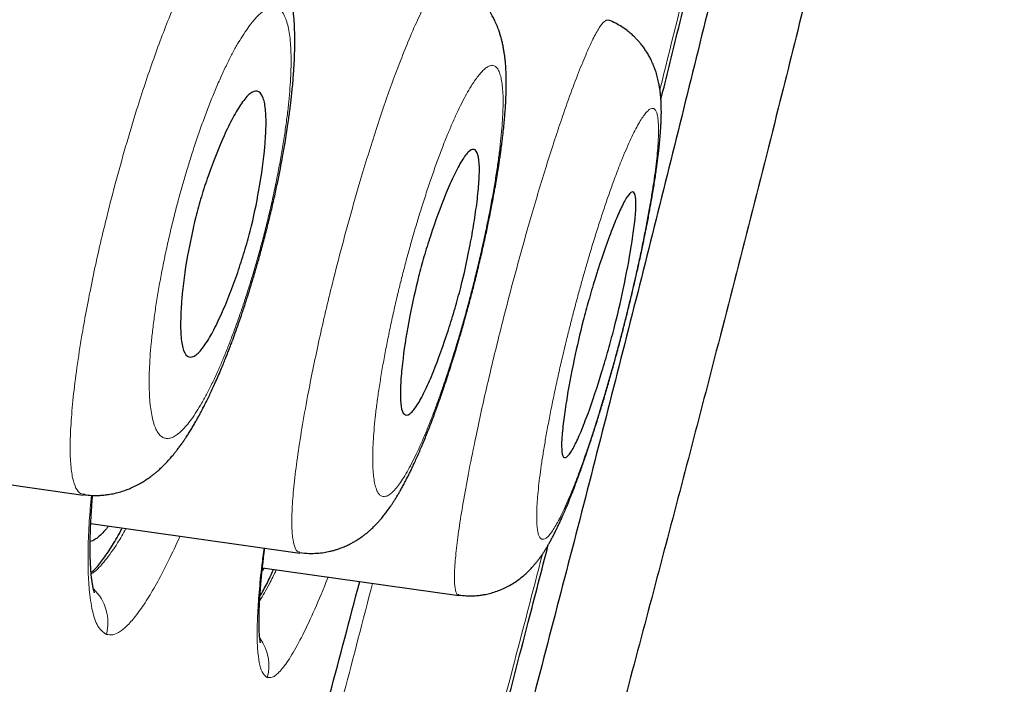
# Model space of a CAD drawing. Header units: millimetres. Extents: x 8 to 428, y 12 to 633.
# Tile 640 of 656: x 409.68 to 416.14, y 563.76 to 568.12. Entities that reach past the tile are written whole.
import ezdxf

# ---------------------------------------------------------------- set-up
doc = ezdxf.new("R2010")
doc.units = ezdxf.units.MM

msp = doc.modelspace()

# ---------------------------------------------------------------- linework, layer by layer
at = {"color": 7, "linetype": 'Continuous', "lineweight": 30}
for p, q in [((408.6352, 565.2049), (410.0992, 564.9991)), ((410.1485, 564.8114), (411.5209, 564.6185)), ((411.2751, 564.5204), (412.564, 564.3392))]:
    msp.add_line(p, q, dxfattribs=at)
at = {"color": 8, "linetype": 'Continuous', "lineweight": 0}
for centre, radius, start, end in [((409.9618, 564.1634), 0.2995, 344.78768, 46.5231), ((411.0173, 563.8793), 0.3003, 344.90759, 36.27393)]:
    msp.add_arc(centre, radius, start, end, dxfattribs=at)
at = {"color": 7, "linetype": 'Continuous', "lineweight": 30}
for points, knots in [([(420.0143, 629.605), (420.0135, 629.6026), (420.0118, 629.5977), (419.9709, 629.469), (419.8775, 629.1474), (419.7217, 628.5799), (419.4964, 627.7522), (419.1985, 626.6706), (418.8245, 625.2999), (418.4108, 623.7794), (417.9767, 622.177), (417.5463, 620.5796), (417.0505, 618.7242), (416.485, 616.5797), (415.861, 614.1638), (415.1535, 611.4), (414.3718, 608.3235), (413.5264, 604.979), (412.6735, 601.595), (411.8176, 598.1974), (410.6798, 593.6743), (409.2516, 588.0183), (407.5364, 581.2404), (405.8196, 574.4916), (404.1039, 567.7616), (402.4119, 561.181), (400.7487, 554.7281), (399.1155, 548.4035), (397.707, 542.9442), (396.5243, 538.3599), (395.5675, 534.6468), (394.6152, 530.9454), (394.0005, 528.5446), (393.6916, 527.3385)], [0, 0, 0, 0, 0.030104, 0.061035, 0.09217, 0.123409, 0.154679, 0.185995, 0.217455, 0.249147, 0.270468, 0.291994, 0.313775, 0.335843, 0.357877, 0.379688, 0.405541, 0.431088, 0.456365, 0.481427, 0.506312, 0.555772, 0.604988, 0.653967, 0.702726, 0.751547, 0.797345, 0.843352, 0.889543, 0.91688, 0.944369, 0.972053, 1, 1, 1, 1]), ([(421.3749, 627.6784), (421.3742, 627.6754), (421.3726, 627.6691), (421.3344, 627.5379), (421.2451, 627.214), (421.1055, 626.6851), (420.9237, 625.9951), (420.7116, 625.1986), (420.4537, 624.2312), (420.147, 623.0747), (419.8031, 621.7801), (419.4259, 620.3572), (419.0212, 618.8254), (418.5979, 617.2161), (418.1697, 615.5695), (417.7521, 613.9425), (417.3069, 612.1961), (416.7872, 610.152), (416.1906, 607.8004), (415.5185, 605.149), (414.8321, 602.4406), (414.1356, 599.6965), (413.4321, 596.9301), (412.4894, 593.2246), (411.2999, 588.5722), (409.865, 582.9758), (408.4243, 577.3788), (406.9794, 571.7865), (405.5324, 566.1975), (404.1546, 560.907), (402.8521, 555.9116), (401.6245, 551.2139), (400.3974, 546.5215), (399.3255, 542.4223), (398.4087, 538.9182), (397.647, 536.0043), (396.8922, 533.114), (396.1463, 530.251), (395.6649, 528.3911), (395.4239, 527.4603)], [0, 0, 0, 0, 0.027802, 0.059104, 0.090443, 0.121803, 0.146902, 0.172005, 0.197113, 0.222239, 0.247392, 0.268376, 0.289385, 0.31042, 0.326215, 0.342014, 0.357809, 0.373592, 0.394608, 0.4156, 0.436565, 0.457508, 0.478426, 0.499323, 0.541077, 0.582794, 0.624472, 0.666101, 0.707702, 0.749322, 0.784323, 0.819351, 0.854402, 0.889475, 0.911535, 0.933614, 0.955715, 0.977839, 1, 1, 1, 1]), ([(399.1003, 541.1594), (399.1007, 541.1608), (399.1268, 541.2613), (399.1786, 541.4604), (399.2555, 541.7557), (399.3317, 542.0487), (399.4074, 542.3393), (399.4823, 542.6274), (399.5562, 542.9113), (399.6255, 543.1778), (399.6899, 543.4255), (399.7495, 543.6546), (399.8073, 543.8769), (399.8634, 544.0925), (399.9188, 544.3052), (399.9748, 544.52), (400.0324, 544.7414), (400.0932, 544.9745), (400.157, 545.2195), (400.2241, 545.4768), (400.2934, 545.7426), (400.3643, 546.0146), (400.4359, 546.2891), (400.5293, 546.6472), (400.6438, 547.0861), (400.7788, 547.6037), (400.9122, 548.1148), (401.0445, 548.6222), (401.2191, 549.2911), (401.4362, 550.1232), (401.7125, 551.1817), (402.0053, 552.304), (402.3148, 553.49), (402.6316, 554.7047), (402.9558, 555.948), (403.2873, 557.2199), (403.6187, 558.4921), (403.9499, 559.7645), (404.3195, 561.1854), (404.7275, 562.7546), (405.1735, 564.4721), (405.6189, 566.1897), (406.0634, 567.9076), (406.5068, 569.6259), (406.9178, 571.2216), (407.2967, 572.6947), (407.6436, 574.0451), (407.9903, 575.3956), (408.3368, 576.7461), (408.683, 578.0965), (409.0126, 579.3826), (409.3254, 580.6043), (409.6215, 581.7615), (409.9174, 582.9186), (410.213, 584.0753), (410.5083, 585.2316), (410.8034, 586.3875), (411.0845, 587.4893), (411.267, 588.2053), (411.3515, 588.5366)], [0, 0, 0, 0, 0.0000887, 0.0064328, 0.0127225, 0.0189577, 0.0251385, 0.0312647, 0.0373286, 0.043232, 0.0482416, 0.0531056, 0.0578242, 0.0623972, 0.0668392, 0.0713722, 0.0760709, 0.0809354, 0.0862094, 0.0916658, 0.0973046, 0.1031208, 0.1089617, 0.1147568, 0.1258902, 0.1368501, 0.1476365, 0.1583443, 0.1690523, 0.1900857, 0.2111191, 0.2361588, 0.2611987, 0.2862382, 0.3130668, 0.3398952, 0.3667252, 0.3935575, 0.4203892, 0.4565978, 0.492802, 0.5290059, 0.5652103, 0.6014165, 0.6376228, 0.6660707, 0.6945185, 0.7229664, 0.7514147, 0.7798636, 0.8083129, 0.8326979, 0.857083, 0.8814681, 0.9058532, 0.9302382, 0.9546235, 0.9790085, 1, 1, 1, 1]), ([(415.9943, 575.559), (415.9747, 575.4821), (415.877, 575.0993), (415.6954, 574.3602), (415.4524, 573.3597), (415.1667, 572.1706), (414.8382, 570.8039), (414.4654, 569.2632), (414.0878, 567.7232), (413.7033, 566.184), (413.3091, 564.6464), (412.9083, 563.1115), (412.5048, 561.582), (412.1468, 560.2291), (411.8378, 559.0559), (411.5798, 558.0653), (411.3548, 557.1852), (411.1661, 556.4269), (411.0103, 555.7843), (410.8694, 555.1867), (410.7316, 554.5829), (410.6025, 553.9946), (410.4823, 553.4297), (410.3616, 552.8489), (410.2441, 552.2769), (410.1482, 551.7993), (410.0847, 551.4694), (410.0486, 551.2636), (410.0334, 551.152), (410.0328, 551.1121), (410.034, 551.1109), (410.0346, 551.1104)], [0, 0, 0, 0, 0.007547, 0.037572, 0.067717, 0.097936, 0.143109, 0.188186, 0.233265, 0.278365, 0.323518, 0.368664, 0.413687, 0.458583, 0.488664, 0.518844, 0.548916, 0.571466, 0.594074, 0.616697, 0.639285, 0.669394, 0.6996, 0.729808, 0.774992, 0.820286, 0.856413, 0.89227, 0.928082, 0.963993, 1, 1, 1, 1]), ([(413.8909, 567.5948), (413.9268, 567.7397), (414.0116, 568.082), (414.1441, 568.622), (414.2888, 569.2146), (414.4224, 569.7647), (414.5451, 570.2721), (414.6573, 570.7368), (414.769, 571.201), (414.8804, 571.6644), (414.9915, 572.1269), (415.0854, 572.5185), (415.1625, 572.8397), (415.223, 573.0914), (415.284, 573.3452), (415.346, 573.6021), (415.4091, 573.863), (415.4732, 574.1275), (415.5337, 574.3756), (415.5902, 574.6066), (415.6391, 574.806), (415.6707, 574.9339), (415.6849, 574.9912)], [0, 0, 0, 0, 0.0582339, 0.1375872, 0.2169373, 0.296267, 0.3585747, 0.4208587, 0.4831221, 0.5453733, 0.6076197, 0.6698794, 0.7038609, 0.737897, 0.7722403, 0.8072713, 0.8429758, 0.8793358, 0.9163352, 0.9458459, 0.9757214, 1, 1, 1, 1]), ([(414.9991, 568.8982), (414.887, 568.4447), (414.6392, 567.4418), (414.2641, 565.9756), (413.8772, 564.4989), (413.6134, 563.5076), (413.4695, 562.9814), (413.4523, 562.9185)], [0, 0, 0, 0, 0.226887, 0.501775, 0.735041, 0.968331, 1, 1, 1, 1]), ([(410.1001, 565.0019), (410.1141, 565.0002), (410.1401, 564.9971), (410.1763, 564.996), (410.2074, 564.9967), (410.236, 564.9989), (410.2681, 565.0028), (410.3052, 565.0097), (410.3442, 565.0199), (410.3792, 565.0316), (410.4062, 565.0423), (410.4277, 565.0519), (410.446, 565.0608), (410.465, 565.0708), (410.4855, 565.0825), (410.508, 565.0965), (410.5306, 565.1119), (410.5511, 565.1271), (410.5677, 565.1402), (410.5817, 565.1519), (410.5947, 565.1632), (410.6095, 565.1767), (410.6268, 565.1933), (410.6469, 565.2139), (410.6669, 565.2358), (410.6856, 565.2576), (410.7015, 565.2771), (410.7155, 565.295), (410.7299, 565.314), (410.7449, 565.3348), (410.7591, 565.3553), (410.773, 565.3758), (410.7873, 565.3979), (410.803, 565.4229), (410.8188, 565.4491), (410.8336, 565.4744), (410.8476, 565.4992), (410.8602, 565.522), (410.8715, 565.543), (410.8831, 565.5649), (410.8963, 565.5906), (410.9122, 565.6223), (410.929, 565.657), (410.9462, 565.6934), (410.964, 565.7324), (410.983, 565.7751), (411.0015, 565.8182), (411.0182, 565.8583), (411.0318, 565.8919), (411.0436, 565.9216), (411.0546, 565.9497), (411.0658, 565.9787), (411.0801, 566.0167), (411.098, 566.0655), (411.1199, 566.1272), (411.1436, 566.1964), (411.1672, 566.268), (411.1904, 566.3411), (411.2129, 566.4148), (411.2362, 566.494), (411.2602, 566.5789), (411.2846, 566.6691), (411.3092, 566.7647), (411.3332, 566.8632), (411.3556, 566.9608), (411.3755, 567.0534), (411.3929, 567.1394), (411.4079, 567.2185), (411.4206, 567.2907), (411.4314, 567.3561), (411.4404, 567.4149), (411.4478, 567.4664), (411.4539, 567.511), (411.4589, 567.5507), (411.4636, 567.5902), (411.4682, 567.6326), (411.4729, 567.6794), (411.4773, 567.7292), (411.4809, 567.7785), (411.4837, 567.8243), (411.4857, 567.8648), (411.4869, 567.9009), (411.4877, 567.9355), (411.4881, 567.9731), (411.4878, 568.0105), (411.4869, 568.0477), (411.4853, 568.0854), (411.4829, 568.1226), (411.4796, 568.1589), (411.4762, 568.1897), (411.4723, 568.2183), (411.4678, 568.2467), (411.4623, 568.2765), (411.4564, 568.3036), (411.4504, 568.3282), (411.4448, 568.3488), (411.4394, 568.3671), (411.4346, 568.3822), (411.4301, 568.3955), (411.4257, 568.4079), (411.421, 568.4203), (411.4156, 568.4341), (411.4086, 568.4508), (411.3999, 568.47), (411.3904, 568.4893), (411.38, 568.5089), (411.369, 568.5282), (411.3565, 568.5483), (411.3421, 568.5698), (411.324, 568.5944), (411.3033, 568.6197), (411.2812, 568.6437), (411.2588, 568.6656), (411.2338, 568.6877), (411.2047, 568.7105), (411.1792, 568.7277), (411.16, 568.7395), (411.1467, 568.7472), (411.1297, 568.7564), (411.1078, 568.7672), (411.0913, 568.7742), (411.0822, 568.778)], [0, 0, 0, 0, 0.008906, 0.016517, 0.022765, 0.028488, 0.034813, 0.043574, 0.052873, 0.060918, 0.06768, 0.072325, 0.076962, 0.081828, 0.087301, 0.093787, 0.101123, 0.107326, 0.112444, 0.116925, 0.121326, 0.125715, 0.132593, 0.14027, 0.148669, 0.156808, 0.163659, 0.16912, 0.175817, 0.183469, 0.190328, 0.196147, 0.203657, 0.211833, 0.219906, 0.228036, 0.23487, 0.24195, 0.248025, 0.252843, 0.260427, 0.269367, 0.278694, 0.287885, 0.297575, 0.308144, 0.319357, 0.328496, 0.33616, 0.342449, 0.34859, 0.354972, 0.361596, 0.373445, 0.386262, 0.400464, 0.416062, 0.429547, 0.443931, 0.459216, 0.475404, 0.492498, 0.5105, 0.529411, 0.548112, 0.565708, 0.582203, 0.597602, 0.611868, 0.624978, 0.636942, 0.647767, 0.656846, 0.66494, 0.672933, 0.682084, 0.692408, 0.703911, 0.715689, 0.726691, 0.736449, 0.745033, 0.753161, 0.762123, 0.773438, 0.782334, 0.791257, 0.802761, 0.812574, 0.821055, 0.827987, 0.83623, 0.844613, 0.852933, 0.85889, 0.865063, 0.870246, 0.874351, 0.877825, 0.881309, 0.884688, 0.88821, 0.892747, 0.898387, 0.904176, 0.909019, 0.914776, 0.920257, 0.926011, 0.932906, 0.941232, 0.948381, 0.954917, 0.961863, 0.970124, 0.978779, 0.98157, 0.984582, 0.988628, 0.993779, 1, 1, 1, 1]), ([(411.5215, 564.6214), (411.5413, 564.6193), (411.5787, 564.6152), (411.6319, 564.6165), (411.6776, 564.6215), (411.7141, 564.6284), (411.7422, 564.6355), (411.7651, 564.6424), (411.788, 564.6502), (411.8133, 564.6602), (411.8385, 564.6717), (411.8616, 564.6835), (411.8827, 564.6954), (411.9035, 564.7084), (411.9239, 564.7222), (411.9435, 564.7366), (411.9615, 564.751), (411.9784, 564.7655), (411.9927, 564.7785), (412.0041, 564.7894), (412.0133, 564.7985), (412.0216, 564.807), (412.0321, 564.8181), (412.0462, 564.8338), (412.0639, 564.8546), (412.083, 564.8786), (412.1009, 564.9029), (412.116, 564.9245), (412.1289, 564.9437), (412.1403, 564.9614), (412.1522, 564.9803), (412.164, 564.9999), (412.1763, 565.0209), (412.189, 565.0434), (412.2032, 565.0695), (412.2178, 565.0971), (412.2317, 565.1245), (412.2446, 565.1505), (412.2576, 565.1773), (412.2719, 565.2078), (412.2872, 565.2415), (412.3034, 565.2779), (412.3198, 565.3161), (412.3363, 565.3556), (412.3529, 565.3962), (412.3688, 565.4365), (412.3829, 565.4729), (412.3943, 565.5029), (412.4028, 565.5257), (412.4094, 565.5435), (412.4151, 565.559), (412.421, 565.5754), (412.428, 565.5948), (412.438, 565.623), (412.4516, 565.6617), (412.4692, 565.7132), (412.4893, 565.7738), (412.512, 565.844), (412.5369, 565.9239), (412.5633, 566.0112), (412.5897, 566.1023), (412.6153, 566.1936), (412.6395, 566.2836), (412.6644, 566.3792), (412.6894, 566.4797), (412.7143, 566.5845), (412.7371, 566.6855), (412.7565, 566.7763), (412.7729, 566.8571), (412.7866, 566.9283), (412.7987, 566.9944), (412.809, 567.0533), (412.8169, 567.1007), (412.8228, 567.1378), (412.8272, 567.166), (412.8307, 567.1894), (412.8335, 567.2083), (412.8361, 567.2264), (412.839, 567.2467), (412.8424, 567.2721), (412.8462, 567.3009), (412.851, 567.3392), (412.8562, 567.3843), (412.8614, 567.4346), (412.8656, 567.481), (412.869, 567.5229), (412.8711, 567.5545), (412.8724, 567.5776), (412.8732, 567.5941), (412.874, 567.6113), (412.8747, 567.63), (412.8753, 567.6499), (412.8757, 567.6691), (412.8759, 567.6856), (412.876, 567.6991), (412.876, 567.7128), (412.8758, 567.7294), (412.8754, 567.7488), (412.8748, 567.7689), (412.8739, 567.7878), (412.8727, 567.8072), (412.8712, 567.8281), (412.8691, 567.8511), (412.8664, 567.8749), (412.8629, 567.8999), (412.8587, 567.9258), (412.8535, 567.9524), (412.8478, 567.9775), (412.8426, 567.9975), (412.8381, 568.0129), (412.8345, 568.025), (412.8304, 568.0375), (412.8256, 568.0516), (412.8193, 568.0686), (412.8118, 568.087), (412.8042, 568.1041), (412.7974, 568.1184), (412.7909, 568.1314), (412.7834, 568.1455), (412.7743, 568.1614), (412.7639, 568.1784), (412.7498, 568.1996), (412.7317, 568.2243), (412.7071, 568.2539), (412.6804, 568.2817), (412.6524, 568.307), (412.6312, 568.3238), (412.6154, 568.3353), (412.6034, 568.3436), (412.5869, 568.3544), (412.5646, 568.3676), (412.5365, 568.3825), (412.5153, 568.3915), (412.5038, 568.3964)], [0, 0, 0, 0, 0.012062, 0.02284, 0.032214, 0.040203, 0.045571, 0.050055, 0.055005, 0.061058, 0.06773, 0.073074, 0.07816, 0.084129, 0.090042, 0.095327, 0.10154, 0.107244, 0.11222, 0.116176, 0.119308, 0.122447, 0.125695, 0.131706, 0.139637, 0.148861, 0.157628, 0.165801, 0.171776, 0.17781, 0.184357, 0.191356, 0.197693, 0.205211, 0.21338, 0.222948, 0.231195, 0.238282, 0.246256, 0.254912, 0.264572, 0.274599, 0.284643, 0.294704, 0.304781, 0.314862, 0.323874, 0.330479, 0.335683, 0.339493, 0.342548, 0.346223, 0.350566, 0.355573, 0.364911, 0.37593, 0.388632, 0.403018, 0.419088, 0.436763, 0.454598, 0.472059, 0.48915, 0.505873, 0.52626, 0.546083, 0.565354, 0.584086, 0.598691, 0.612914, 0.626617, 0.638843, 0.649396, 0.656502, 0.662582, 0.667636, 0.67174, 0.675032, 0.679508, 0.685169, 0.691963, 0.698993, 0.71137, 0.723521, 0.735146, 0.745686, 0.755313, 0.759575, 0.76385, 0.768356, 0.773361, 0.77887, 0.78459, 0.789245, 0.792681, 0.79604, 0.800715, 0.80665, 0.812572, 0.818037, 0.823045, 0.82956, 0.836252, 0.843181, 0.85047, 0.858096, 0.865878, 0.873451, 0.879686, 0.883034, 0.886386, 0.889783, 0.893416, 0.897956, 0.903375, 0.908188, 0.911891, 0.915138, 0.918663, 0.922957, 0.927657, 0.932163, 0.940138, 0.947948, 0.956964, 0.964529, 0.971757, 0.973945, 0.976655, 0.980651, 0.985906, 0.992375, 1, 1, 1, 1]), ([(412.5645, 564.3425), (412.5805, 564.3406), (412.6104, 564.3372), (412.6525, 564.3371), (412.6878, 564.3394), (412.7159, 564.343), (412.7384, 564.347), (412.7576, 564.3511), (412.7835, 564.3577), (412.8154, 564.3677), (412.8531, 564.3829), (412.8896, 564.4008), (412.9256, 564.422), (412.9593, 564.4453), (412.9866, 564.4673), (413.0091, 564.4874), (413.0294, 564.5072), (413.0486, 564.5278), (413.0648, 564.5466), (413.0785, 564.5635), (413.0918, 564.5809), (413.1053, 564.5997), (413.118, 564.6183), (413.1293, 564.6357), (413.1402, 564.6534), (413.1511, 564.6717), (413.1625, 564.6916), (413.1739, 564.7126), (413.1854, 564.7343), (413.1963, 564.7558), (413.2071, 564.7777), (413.2182, 564.8008), (413.2295, 564.825), (413.2401, 564.8486), (413.252, 564.8755), (413.2663, 564.9086), (413.2843, 564.9518), (413.3043, 565.0017), (413.3255, 565.0566), (413.349, 565.1193), (413.3742, 565.1891), (413.401, 565.2661), (413.4258, 565.3401), (413.4493, 565.4122), (413.472, 565.4841), (413.4958, 565.5614), (413.5208, 565.6444), (413.5466, 565.7332), (413.5734, 565.8277), (413.6009, 565.9276), (413.627, 566.0254), (413.6515, 566.1201), (413.6742, 566.2103), (413.6961, 566.3004), (413.7167, 566.3875), (413.7367, 566.4751), (413.7558, 566.5615), (413.7736, 566.6454), (413.7888, 566.72), (413.8007, 566.7808), (413.81, 566.8298), (413.8173, 566.8689), (413.8241, 566.9067), (413.831, 566.9459), (413.8382, 566.9886), (413.8456, 567.0337), (413.8526, 567.0789), (413.859, 567.1218), (413.8645, 567.161), (413.8692, 567.197), (413.8733, 567.2299), (413.877, 567.2609), (413.8802, 567.2908), (413.8833, 567.3219), (413.8864, 567.3564), (413.8892, 567.3931), (413.8912, 567.4266), (413.8924, 567.4529), (413.8931, 567.4743), (413.8935, 567.4944), (413.8936, 567.5159), (413.8934, 567.5372), (413.8929, 567.5569), (413.8921, 567.5784), (413.8907, 567.6008), (413.8886, 567.625), (413.8859, 567.6484), (413.8824, 567.673), (413.8773, 567.702), (413.8695, 567.7368), (413.8605, 567.7685), (413.8505, 567.798), (413.8392, 567.8269), (413.8255, 567.8565), (413.8103, 567.8851), (413.7948, 567.9107), (413.7785, 567.9346), (413.765, 567.9523), (413.7554, 567.9641), (413.7494, 567.9712), (413.7421, 567.9796), (413.7313, 567.9913), (413.7157, 568.0072), (413.6943, 568.0268), (413.667, 568.0491), (413.6332, 568.0727), (413.5929, 568.0964), (413.563, 568.1095), (413.5473, 568.1164)], [0, 0, 0, 0, 0.009404, 0.017606, 0.024501, 0.030011, 0.034171, 0.037969, 0.041693, 0.050078, 0.058059, 0.066423, 0.075486, 0.084789, 0.093027, 0.099317, 0.106647, 0.114432, 0.120938, 0.126342, 0.13299, 0.140095, 0.146828, 0.153212, 0.159277, 0.166094, 0.173269, 0.181004, 0.188561, 0.196102, 0.203184, 0.211001, 0.219249, 0.226723, 0.23335, 0.244239, 0.25695, 0.271458, 0.286433, 0.301019, 0.319537, 0.337405, 0.354634, 0.369008, 0.384052, 0.399902, 0.416561, 0.434034, 0.452325, 0.471439, 0.491382, 0.507937, 0.525032, 0.542471, 0.559124, 0.57482, 0.593098, 0.609834, 0.624989, 0.63858, 0.647714, 0.655984, 0.663697, 0.672261, 0.681852, 0.692475, 0.703369, 0.713905, 0.723642, 0.732625, 0.74133, 0.749168, 0.757226, 0.765547, 0.775015, 0.786375, 0.797345, 0.805289, 0.810401, 0.816675, 0.823812, 0.830569, 0.836812, 0.842564, 0.850782, 0.858084, 0.864953, 0.87231, 0.88011, 0.890443, 0.900244, 0.906142, 0.913666, 0.921867, 0.92851, 0.934881, 0.941027, 0.946656, 0.94863, 0.950445, 0.952344, 0.955424, 0.959813, 0.965487, 0.97241, 0.980526, 0.989757, 1, 1, 1, 1]), ([(410.8376, 566.8251), (410.8496, 566.8692), (410.8745, 566.9607), (410.9365, 567.1491), (411.0083, 567.3299), (411.0824, 567.4807), (411.1405, 567.577), (411.1956, 567.6412), (411.2446, 567.6576), (411.2795, 567.6199), (411.2972, 567.5393), (411.3009, 567.427), (411.291, 567.2559), (411.2592, 567.0199), (411.2083, 566.7759), (411.1571, 566.594), (411.112, 566.4549), (411.061, 566.3155), (411.0053, 566.182), (410.9481, 566.0638), (410.8913, 565.9705), (410.838, 565.9113), (410.7898, 565.8959), (410.7556, 565.9372), (410.7394, 566.0273), (410.737, 566.1462), (410.7471, 566.3187), (410.7749, 566.5476), (410.8181, 566.7391), (410.8376, 566.8251)], [0, 0, 0, 0, 0.024093, 0.050091, 0.107846, 0.139953, 0.174276, 0.210741, 0.249179, 0.288497, 0.325639, 0.36043, 0.392783, 0.450653, 0.499588, 0.524071, 0.550379, 0.578781, 0.609016, 0.64143, 0.675725, 0.712181, 0.750702, 0.791161, 0.82886, 0.864113, 0.896603, 0.953576, 1, 1, 1, 1]), ([(412.2999, 566.4332), (412.3115, 566.4766), (412.3359, 566.5671), (412.395, 566.7553), (412.4616, 566.9378), (412.5287, 567.0915), (412.5797, 567.1904), (412.6271, 567.2574), (412.6667, 567.2768), (412.6919, 567.2406), (412.701, 567.1598), (412.6974, 567.0471), (412.6834, 566.9136), (412.6624, 566.7702), (412.6299, 566.5885), (412.5891, 566.4023), (412.5389, 566.2207), (412.4789, 566.0261), (412.4109, 565.8379), (412.3446, 565.6852), (412.2952, 565.5918), (412.2505, 565.5324), (412.2116, 565.5152), (412.1865, 565.5533), (412.1785, 565.6404), (412.1829, 565.7568), (412.2001, 565.9265), (412.2345, 566.154), (412.2795, 566.3461), (412.2999, 566.4332)], [0, 0, 0, 0, 0.023811, 0.04967, 0.10763, 0.139792, 0.174215, 0.210578, 0.249158, 0.289168, 0.326709, 0.361631, 0.394255, 0.424279, 0.451974, 0.499832, 0.524863, 0.551862, 0.610755, 0.642961, 0.677046, 0.713032, 0.750704, 0.790664, 0.828257, 0.863315, 0.895677, 0.952671, 1, 1, 1, 1]), ([(413.3805, 566.1437), (413.3922, 566.1875), (413.4165, 566.2788), (413.4732, 566.4685), (413.535, 566.6523), (413.5952, 566.8074), (413.6397, 566.9073), (413.6794, 566.9756), (413.7102, 566.9972), (413.7267, 566.963), (413.7281, 566.8831), (413.7178, 566.7711), (413.6929, 566.6011), (413.6497, 566.3702), (413.5948, 566.1311), (413.5454, 565.9495), (413.4876, 565.7534), (413.4244, 565.5638), (413.3648, 565.4099), (413.322, 565.3157), (413.285, 565.255), (413.2547, 565.2356), (413.2384, 565.2718), (413.2384, 565.358), (413.2495, 565.4739), (413.2736, 565.6427), (413.3142, 565.8678), (413.3598, 566.0579), (413.3805, 566.1437)], [0, 0, 0, 0, 0.024129, 0.050237, 0.108425, 0.140552, 0.174844, 0.210969, 0.249203, 0.289457, 0.327186, 0.362225, 0.394904, 0.4523, 0.499741, 0.525118, 0.552378, 0.611511, 0.643691, 0.67763, 0.713361, 0.750659, 0.790902, 0.828709, 0.863908, 0.896325, 0.953181, 1, 1, 1, 1]), ([(410.1732, 564.358), (410.1732, 564.358), (410.1734, 564.3577), (410.173, 564.3587), (410.1724, 564.3604), (410.1713, 564.3636), (410.17, 564.3678), (410.1684, 564.3736), (410.1663, 564.3819), (410.1639, 564.3926), (410.1615, 564.4048), (410.1594, 564.4169), (410.1576, 564.4283), (410.156, 564.44), (410.1541, 564.4548), (410.152, 564.474), (410.15, 564.4969), (410.1483, 564.5208), (410.1469, 564.5456), (410.1459, 564.5691), (410.1452, 564.5915), (410.1448, 564.6126), (410.1445, 564.6355), (410.1445, 564.66), (410.1446, 564.6848), (410.145, 564.7078), (410.1454, 564.7276), (410.1459, 564.7441), (410.1463, 564.7575), (410.1467, 564.7695), (410.1472, 564.782), (410.1478, 564.7971), (410.1487, 564.8152), (410.15, 564.8411), (410.1519, 564.8739), (410.1544, 564.9127), (410.1573, 564.9514), (410.1595, 564.9793), (410.1609, 564.9946), (410.1611, 564.9969)], [0, 0, 0, 0, 0.003606, 0.033484, 0.059778, 0.081687, 0.10547, 0.132209, 0.163122, 0.198477, 0.233863, 0.264728, 0.290571, 0.313726, 0.340201, 0.379142, 0.419671, 0.458137, 0.494608, 0.532543, 0.559187, 0.587261, 0.616769, 0.64771, 0.679004, 0.706525, 0.728895, 0.747449, 0.762185, 0.773612, 0.786727, 0.802791, 0.821807, 0.843777, 0.882878, 0.921319, 0.958258, 0.993695, 1, 1, 1, 1]), ([(410.2648, 564.7951), (410.2604, 564.7892), (410.2447, 564.7684), (410.2194, 564.7415), (410.1892, 564.715), (410.1642, 564.6988), (410.1502, 564.6953), (410.1448, 564.6939)], [0, 0, 0, 0, 0.096527, 0.344749, 0.593884, 0.844735, 1, 1, 1, 1]), ([(410.1506, 564.491), (410.1578, 564.4969), (410.1812, 564.5159), (410.2256, 564.5711), (410.283, 564.6555), (410.3264, 564.7271), (410.3512, 564.7754), (410.3548, 564.7824)], [0, 0, 0, 0, 0.122987, 0.400292, 0.67884, 0.952947, 1, 1, 1, 1]), ([(411.2125, 557.2584), (411.2132, 557.2609), (411.2184, 557.2816), (411.2289, 557.3232), (411.2446, 557.3849), (411.2615, 557.4513), (411.279, 557.5202), (411.2968, 557.5899), (411.3306, 557.7221), (411.3813, 557.9199), (411.4502, 558.1869), (411.5191, 558.4527), (411.587, 558.714), (411.653, 558.9664), (411.7184, 559.2163), (411.783, 559.4624), (411.8467, 559.7044), (411.9179, 559.9746), (411.9967, 560.2731), (412.0834, 560.6016), (412.1699, 560.9288), (412.2564, 561.2566), (412.3432, 561.585), (412.4465, 561.9767), (412.5665, 562.4317), (412.7028, 562.9502), (412.8541, 563.528), (413.0039, 564.102), (413.1077, 564.5032), (413.1514, 564.6723)], [0, 0, 0, 0, 0.001086, 0.00893, 0.017835, 0.027511, 0.037292, 0.04715, 0.057087, 0.093215, 0.130339, 0.168447, 0.203246, 0.237826, 0.271792, 0.305122, 0.337798, 0.369799, 0.414337, 0.45812, 0.501896, 0.545689, 0.589504, 0.633348, 0.702282, 0.771243, 0.840229, 0.932652, 1, 1, 1, 1]), ([(411.2625, 564.0297), (411.2625, 564.0296), (411.2626, 564.0293), (411.2622, 564.0309), (411.2615, 564.0343), (411.2605, 564.04), (411.2595, 564.0464), (411.2585, 564.0535), (411.2576, 564.0613), (411.2566, 564.0713), (411.2556, 564.0838), (411.2546, 564.1001), (411.2537, 564.1206), (411.253, 564.1457), (411.2529, 564.1752), (411.2533, 564.2088), (411.2543, 564.2452), (411.2559, 564.2826), (411.2579, 564.3195), (411.2603, 564.3551), (411.2628, 564.3892), (411.2656, 564.4222), (411.2685, 564.4549), (411.2715, 564.486), (411.2745, 564.5154), (411.2775, 564.543), (411.2806, 564.5709), (411.2837, 564.5979), (411.2867, 564.6223), (411.2888, 564.6396), (411.29, 564.6487), (411.2902, 564.6509)], [0, 0, 0, 0, 0.005923, 0.034118, 0.064252, 0.101596, 0.131237, 0.154184, 0.179041, 0.20658, 0.24062, 0.278986, 0.322666, 0.371682, 0.425315, 0.479702, 0.535228, 0.588006, 0.63674, 0.682193, 0.72343, 0.760875, 0.797676, 0.834464, 0.86336, 0.892247, 0.921125, 0.94951, 0.973763, 0.993446, 1, 1, 1, 1]), ([(411.259, 564.3343), (411.2741, 564.3605), (411.3016, 564.4083), (411.3335, 564.4784), (411.3479, 564.5102)], [0, 0, 0, 0, 0.547224, 1, 1, 1, 1]), ([(411.2837, 564.5192), (411.2807, 564.5141), (411.2771, 564.5079), (411.2738, 564.5034), (411.2732, 564.5026)], [0, 0, 0, 0, 0.824843, 1, 1, 1, 1]), ([(410.212, 557.9999), (410.2176, 558.0219), (410.3248, 558.4393), (410.5986, 559.4781), (411.0304, 561.1069), (411.4906, 562.8292), (411.7835, 563.9374), (411.9138, 564.4306)], [0, 0, 0, 0, 0.010704, 0.202476, 0.487625, 0.771976, 1, 1, 1, 1])]:
    msp.add_open_spline(points, degree=3, knots=knots, dxfattribs=at)
at = {"color": 8, "linetype": 'Continuous', "lineweight": 0}
for points, knots in [([(412.1834, 590.7719), (412.0105, 590.0848), (411.6648, 588.7109), (411.1446, 586.6467), (410.6232, 584.5817), (410.1006, 582.5156), (409.5768, 580.4487), (409.0515, 578.3814), (408.4591, 576.0553), (407.7986, 573.4707), (407.0691, 570.6281), (406.3365, 567.7865), (405.6494, 565.1352), (405.009, 562.6741), (404.4163, 560.403), (403.8223, 558.1328), (403.2274, 555.8638), (402.6746, 553.758), (402.1643, 551.8154), (401.6966, 550.0358), (401.2293, 548.2573), (400.7623, 546.4799), (400.4519, 545.297), (400.2966, 544.7054)], [0, 0, 0, 0, 0.0448373, 0.0896458, 0.1344389, 0.1792261, 0.224014, 0.2688065, 0.313605, 0.3752117, 0.4368231, 0.49843, 0.5600338, 0.6093172, 0.6585956, 0.7078659, 0.7571275, 0.8063826, 0.8450823, 0.8837863, 0.9225011, 0.9612354, 1, 1, 1, 1]), ([(399.0884, 541.1519), (399.139, 541.347), (399.5063, 542.7618), (400.2996, 545.8062), (401.4681, 550.2883), (402.7462, 555.1882), (404.1824, 560.7048), (405.7735, 566.8269), (407.5049, 573.5497), (409.2283, 580.2686), (410.5098, 585.275), (411.2105, 588.0244), (411.3432, 588.545)], [0, 0, 0, 0, 0.012509, 0.09071, 0.193605, 0.297023, 0.40082, 0.542444, 0.684006, 0.825509, 0.966962, 1, 1, 1, 1]), ([(413.8842, 567.6597), (413.9057, 567.746), (414.0612, 568.3688), (414.3432, 569.5297), (414.7324, 571.1389), (415.0743, 572.5668), (415.3715, 573.8013), (415.5527, 574.5504), (415.6469, 574.9274), (415.6572, 574.9689)], [0, 0, 0, 0, 0.035121, 0.25345, 0.471625, 0.689702, 0.835726, 0.981924, 1, 1, 1, 1]), ([(410.1106, 565.0045), (410.1008, 565.0044), (410.0776, 565.0041), (410.0504, 565.04), (410.0282, 565.106), (410.0152, 565.2031), (410.0119, 565.3298), (410.0187, 565.4836), (410.0348, 565.661), (410.0601, 565.8589), (410.0913, 566.0563), (410.1257, 566.246), (410.1611, 566.4234), (410.2011, 566.606), (410.2499, 566.8123), (410.3084, 567.041), (410.377, 567.2879), (410.4432, 567.5081), (410.505, 567.6998), (410.5615, 567.8641), (410.618, 568.0182), (410.6804, 568.177), (410.7477, 568.3344), (410.8181, 568.4819), (410.8845, 568.6028), (410.9457, 568.6951), (411.0002, 568.7548), (411.0465, 568.7846), (411.0705, 568.7792), (411.082, 568.7767)], [0, 0, 0, 0, 0.029963, 0.070585, 0.111214, 0.151843, 0.192458, 0.233031, 0.273592, 0.314136, 0.354647, 0.385025, 0.415416, 0.445853, 0.476355, 0.517093, 0.557862, 0.598584, 0.629071, 0.659509, 0.689957, 0.72044, 0.76111, 0.801745, 0.842236, 0.882482, 0.922643, 0.96307, 1, 1, 1, 1]), ([(411.5219, 564.6253), (411.5177, 564.625), (411.5029, 564.624), (411.4861, 564.6549), (411.4717, 564.7172), (411.4666, 564.8119), (411.4708, 564.9362), (411.4844, 565.088), (411.5069, 565.2635), (411.5376, 565.4597), (411.573, 565.6557), (411.6105, 565.8442), (411.6481, 566.0206), (411.6895, 566.2022), (411.7391, 566.4076), (411.7976, 566.6355), (411.865, 566.882), (411.9291, 567.1023), (411.9882, 567.2947), (412.0418, 567.46), (412.0949, 567.6155), (412.1528, 567.7761), (412.2147, 567.9356), (412.2785, 568.0858), (412.3377, 568.2096), (412.3914, 568.305), (412.438, 568.3678), (412.4762, 568.4002), (412.4949, 568.3965), (412.5037, 568.3948)], [0, 0, 0, 0, 0.016432, 0.057684, 0.098955, 0.140235, 0.1815, 0.222697, 0.263867, 0.305011, 0.346115, 0.376931, 0.407749, 0.438599, 0.469501, 0.510765, 0.552065, 0.593339, 0.624265, 0.655163, 0.686068, 0.717002, 0.758266, 0.799494, 0.840581, 0.881435, 0.922202, 0.963248, 1, 1, 1, 1]), ([(411.3188, 566.8428), (411.3275, 566.8801), (411.3448, 566.9546), (411.368, 567.0651), (411.3891, 567.1738), (411.4078, 567.2808), (411.4241, 567.385), (411.4378, 567.4854), (411.4487, 567.5804), (411.4566, 567.6698), (411.4617, 567.7537), (411.4639, 567.8314), (411.4632, 567.9027), (411.4597, 567.9668), (411.4534, 568.0238), (411.4442, 568.0736), (411.4323, 568.1159), (411.4179, 568.1505), (411.4009, 568.1764), (411.3816, 568.1937), (411.3598, 568.2024), (411.3372, 568.2024), (411.3142, 568.1955), (411.2911, 568.1828), (411.2667, 568.1643), (411.2411, 568.1402), (411.2146, 568.1106), (411.1851, 568.073), (411.1527, 568.0262), (411.1174, 567.9691), (411.0816, 567.9052), (411.0455, 567.8344), (411.0088, 567.7564), (410.9719, 567.6722), (410.9351, 567.5823), (410.8987, 567.4875), (410.8627, 567.3878), (410.8293, 567.2895), (410.7986, 567.1941), (410.7708, 567.1032), (410.7442, 567.0116), (410.7189, 566.9193), (410.6948, 566.8262), (410.6705, 566.7264), (410.6465, 566.6208), (410.6234, 566.5103), (410.6027, 566.4014), (410.5843, 566.2944), (410.5685, 566.1898), (410.5553, 566.0891), (410.5449, 565.9937), (410.5375, 565.904), (410.533, 565.8202), (410.5315, 565.7425), (410.5328, 565.6712), (410.5368, 565.6068), (410.5436, 565.5496), (410.5532, 565.4997), (410.5654, 565.4572), (410.5801, 565.4226), (410.5972, 565.3964), (410.6166, 565.3789), (410.6384, 565.3701), (410.6624, 565.3699), (410.6883, 565.3782), (410.7161, 565.395), (410.7455, 565.4203), (410.7766, 565.454), (410.8093, 565.4959), (410.8431, 565.5456), (410.8778, 565.6027), (410.913, 565.6669), (410.9487, 565.7383), (410.9827, 565.8118), (411.0149, 565.8862), (411.0452, 565.9604), (411.0755, 566.0387), (411.1055, 566.1202), (411.135, 566.2041), (411.1641, 566.2911), (411.1927, 566.3807), (411.2205, 566.4722), (411.247, 566.5642), (411.2723, 566.6566), (411.2964, 566.7496), (411.3113, 566.8117), (411.3188, 566.8428)], [0, 0, 0, 0, 0.01249, 0.024919, 0.037368, 0.049916, 0.062639, 0.075239, 0.087704, 0.100112, 0.112543, 0.125076, 0.137518, 0.14991, 0.162327, 0.174842, 0.187527, 0.20014, 0.212613, 0.225019, 0.237433, 0.24993, 0.260217, 0.270603, 0.281132, 0.291589, 0.301995, 0.312388, 0.325173, 0.337732, 0.350144, 0.362487, 0.374845, 0.387399, 0.39985, 0.412275, 0.424753, 0.437362, 0.447951, 0.458406, 0.468776, 0.47911, 0.48946, 0.499876, 0.512369, 0.524797, 0.537241, 0.549785, 0.562508, 0.575184, 0.587685, 0.600093, 0.61249, 0.624956, 0.637449, 0.649871, 0.662293, 0.67479, 0.687433, 0.700066, 0.712555, 0.724973, 0.737395, 0.749896, 0.762402, 0.774832, 0.787258, 0.799754, 0.812392, 0.82509, 0.837605, 0.850014, 0.862399, 0.874841, 0.885126, 0.895521, 0.906075, 0.916531, 0.926935, 0.937331, 0.948012, 0.958534, 0.968943, 0.97929, 0.989625, 1, 1, 1, 1]), ([(412.565, 564.3461), (412.5623, 564.3455), (412.5515, 564.3434), (412.5411, 564.3718), (412.5341, 564.4311), (412.5363, 564.5233), (412.5473, 564.6453), (412.5674, 564.7951), (412.5956, 564.9689), (412.6314, 565.1636), (412.6707, 565.3584), (412.711, 565.5459), (412.7507, 565.7215), (412.7935, 565.9024), (412.8439, 566.1071), (412.9025, 566.3344), (412.9689, 566.5808), (413.0313, 566.8013), (413.0882, 566.9944), (413.1391, 567.1606), (413.1891, 567.3173), (413.2431, 567.4793), (413.2999, 567.6408), (413.3578, 567.7933), (413.4104, 567.9195), (413.457, 568.0175), (413.4963, 568.083), (413.5271, 568.1177), (413.5407, 568.1155), (413.5471, 568.1145)], [0, 0, 0, 0, 0.013974, 0.055391, 0.096825, 0.138249, 0.179647, 0.220988, 0.262313, 0.303617, 0.344879, 0.375804, 0.40672, 0.437653, 0.468629, 0.509984, 0.551378, 0.592764, 0.62379, 0.654806, 0.685825, 0.716866, 0.758268, 0.799631, 0.840859, 0.881863, 0.922779, 0.963975, 1, 1, 1, 1]), ([(412.684, 566.4808), (412.6928, 566.5179), (412.7105, 566.5921), (412.7347, 566.7018), (412.7571, 566.8098), (412.7776, 566.9158), (412.796, 567.0191), (412.8122, 567.1184), (412.8259, 567.2125), (412.837, 567.3009), (412.8455, 567.3838), (412.8514, 567.4604), (412.8547, 567.5306), (412.8554, 567.5936), (412.8534, 567.6494), (412.8488, 567.6979), (412.8417, 567.7389), (412.832, 567.7721), (412.8199, 567.7966), (412.8055, 567.8124), (412.7886, 567.8194), (412.7706, 567.8178), (412.7519, 567.8092), (412.7329, 567.795), (412.7124, 567.7748), (412.6907, 567.7492), (412.6681, 567.7181), (412.6426, 567.6788), (412.6144, 567.6304), (412.5833, 567.5717), (412.5515, 567.5061), (412.5191, 567.4338), (412.4859, 567.3545), (412.4522, 567.2692), (412.4183, 567.1784), (412.3845, 567.0829), (412.3508, 566.9827), (412.3192, 566.884), (412.29, 566.7886), (412.2633, 566.6979), (412.2375, 566.6064), (412.2126, 566.5143), (412.1887, 566.4215), (412.1642, 566.3222), (412.1397, 566.2172), (412.1155, 566.1073), (412.0934, 565.9993), (412.0732, 565.8932), (412.0551, 565.7897), (412.0392, 565.6899), (412.0259, 565.5954), (412.0152, 565.5068), (412.0072, 565.4241), (412.0018, 565.3474), (411.9989, 565.2772), (411.9986, 565.2139), (412.0009, 565.158), (412.0058, 565.1094), (412.0132, 565.0683), (412.0231, 565.0351), (412.0353, 565.0105), (412.0498, 564.9946), (412.0666, 564.9875), (412.0857, 564.9891), (412.1068, 564.9992), (412.1298, 565.0178), (412.1546, 565.0449), (412.1812, 565.0805), (412.2094, 565.1243), (412.239, 565.1757), (412.2695, 565.2345), (412.3009, 565.3003), (412.333, 565.373), (412.3638, 565.4477), (412.3933, 565.5231), (412.4212, 565.5982), (412.4493, 565.677), (412.4774, 565.7589), (412.5051, 565.8431), (412.5327, 565.9304), (412.56, 566.02), (412.5867, 566.1114), (412.6126, 566.2032), (412.6374, 566.2954), (412.6614, 566.3881), (412.6765, 566.4498), (412.684, 566.4808)], [0, 0, 0, 0, 0.012504, 0.024942, 0.037392, 0.049933, 0.06264, 0.075251, 0.087721, 0.10013, 0.112556, 0.125081, 0.137531, 0.149928, 0.162346, 0.174859, 0.187541, 0.200177, 0.212659, 0.225062, 0.237464, 0.249941, 0.260226, 0.270617, 0.281156, 0.291608, 0.302008, 0.312397, 0.325165, 0.337716, 0.350128, 0.362481, 0.374857, 0.3874, 0.399846, 0.412271, 0.424753, 0.437369, 0.447942, 0.458389, 0.468758, 0.479095, 0.489452, 0.499876, 0.512382, 0.524817, 0.537263, 0.549801, 0.562507, 0.575195, 0.587704, 0.600115, 0.612508, 0.624965, 0.637472, 0.649901, 0.662324, 0.674816, 0.687451, 0.700077, 0.71256, 0.724976, 0.737402, 0.749914, 0.762405, 0.774826, 0.78725, 0.799752, 0.812405, 0.825098, 0.837608, 0.850014, 0.862398, 0.87484, 0.885133, 0.895532, 0.906082, 0.91653, 0.92693, 0.937326, 0.947998, 0.958515, 0.968925, 0.979276, 0.989618, 1, 1, 1, 1]), ([(413.6733, 566.2186), (413.6823, 566.2556), (413.7002, 566.3295), (413.7254, 566.4387), (413.7491, 566.546), (413.7713, 566.6512), (413.7918, 566.7537), (413.8103, 566.8522), (413.8266, 566.9454), (413.8406, 567.0329), (413.8524, 567.1148), (413.8617, 567.1904), (413.8688, 567.2595), (413.8733, 567.3215), (413.8755, 567.3761), (413.8751, 567.4235), (413.8724, 567.4633), (413.8672, 567.4952), (413.8597, 567.5183), (413.8498, 567.5327), (413.8376, 567.5382), (413.823, 567.5348), (413.8063, 567.5227), (413.7874, 567.5019), (413.7665, 567.4728), (413.744, 567.4357), (413.7197, 567.3907), (413.6939, 567.3379), (413.6667, 567.2777), (413.6386, 567.2108), (413.6095, 567.1372), (413.5794, 567.0568), (413.5486, 566.9705), (413.5174, 566.879), (413.4859, 566.7828), (413.4542, 566.6821), (413.4242, 566.5832), (413.3962, 566.4877), (413.3704, 566.3969), (413.3453, 566.3056), (413.3208, 566.2137), (413.2969, 566.1211), (413.2722, 566.0222), (413.2471, 565.9175), (413.222, 565.8083), (413.1985, 565.701), (413.1766, 565.5956), (413.1564, 565.4929), (413.1381, 565.394), (413.122, 565.3003), (413.1083, 565.2126), (413.0969, 565.1309), (413.088, 565.0553), (413.0813, 564.9862), (413.077, 564.924), (413.0752, 564.8692), (413.0758, 564.8218), (413.0787, 564.782), (413.084, 564.7501), (413.0916, 564.7269), (413.1016, 564.7125), (413.1138, 564.7069), (413.1284, 564.7101), (413.1449, 564.7218), (413.1635, 564.742), (413.1839, 564.7707), (413.2063, 564.808), (413.2303, 564.8532), (413.2557, 564.9059), (413.2824, 564.9661), (413.3103, 565.0334), (413.3393, 565.1075), (413.3673, 565.1834), (413.3942, 565.2597), (413.42, 565.3354), (413.4461, 565.4147), (413.4724, 565.497), (413.4985, 565.5815), (413.5248, 565.669), (413.5509, 565.7587), (413.5768, 565.8501), (413.602, 565.9418), (413.6265, 566.0338), (413.6504, 566.1263), (413.6656, 566.1878), (413.6733, 566.2186)], [0, 0, 0, 0, 0.012514, 0.024959, 0.037411, 0.049947, 0.062644, 0.075261, 0.087736, 0.100145, 0.11257, 0.125089, 0.137544, 0.149944, 0.162363, 0.174876, 0.187557, 0.200213, 0.212704, 0.225105, 0.237496, 0.249956, 0.262317, 0.274838, 0.287457, 0.299945, 0.31241, 0.325165, 0.337709, 0.350121, 0.362482, 0.374874, 0.387411, 0.399853, 0.412279, 0.424764, 0.437384, 0.447946, 0.458388, 0.468755, 0.479095, 0.489457, 0.499888, 0.512403, 0.524844, 0.537292, 0.549825, 0.56252, 0.57522, 0.587737, 0.600149, 0.612539, 0.624987, 0.6375, 0.649932, 0.662356, 0.674847, 0.687479, 0.700104, 0.712585, 0.724999, 0.737425, 0.74994, 0.762416, 0.774827, 0.787249, 0.799757, 0.812426, 0.824932, 0.837384, 0.849934, 0.862441, 0.874839, 0.885145, 0.895547, 0.906089, 0.916529, 0.926927, 0.937323, 0.947988, 0.958502, 0.968912, 0.979266, 0.989612, 1, 1, 1, 1]), ([(410.2508, 564.0848), (410.2331, 564.0967), (410.1978, 564.1205), (410.1615, 564.2177), (410.1397, 564.345), (410.1303, 564.4925), (410.1301, 564.6486), (410.1369, 564.8157), (410.1479, 564.9401), (410.153, 564.9972)], [0, 0, 0, 0, 0.169983, 0.340018, 0.510065, 0.637562, 0.764941, 0.892212, 1, 1, 1, 1]), ([(410.1514, 564.4822), (410.1568, 564.4853), (410.1846, 564.5007), (410.2426, 564.5674), (410.3134, 564.6621), (410.3612, 564.7464), (410.3797, 564.7789)], [0, 0, 0, 0, 0.085294, 0.433278, 0.781374, 1, 1, 1, 1]), ([(410.7337, 564.7292), (410.7334, 564.7285), (410.7079, 564.6688), (410.659, 564.5678), (410.5879, 564.4287), (410.5203, 564.3134), (410.4565, 564.2196), (410.397, 564.1486), (410.3424, 564.1017), (410.2928, 564.0772), (410.2648, 564.0823), (410.2508, 564.0848)], [0, 0, 0, 0, 0.001297, 0.126179, 0.250995, 0.375808, 0.500629, 0.625447, 0.750254, 0.875076, 1, 1, 1, 1]), ([(411.3072, 563.8012), (411.2973, 563.8079), (411.2776, 563.8213), (411.2577, 563.8778), (411.2447, 563.9595), (411.2395, 564.0679), (411.2419, 564.2007), (411.2525, 564.3582), (411.2669, 564.5084), (411.281, 564.6139), (411.286, 564.6515)], [0, 0, 0, 0, 0.132245, 0.264659, 0.397221, 0.529835, 0.662373, 0.794724, 0.926838, 1, 1, 1, 1]), ([(411.2046, 557.3126), (411.2479, 557.484), (411.3752, 557.9878), (411.6036, 558.8651), (411.9259, 560.0913), (412.3003, 561.5065), (412.7135, 563.0723), (412.9827, 564.1087), (413.1133, 564.6116)], [0, 0, 0, 0, 0.074969, 0.220437, 0.365184, 0.580734, 0.796533, 1, 1, 1, 1]), ([(411.2573, 564.3063), (411.2779, 564.3396), (411.312, 564.3946), (411.3508, 564.4756), (411.3662, 564.5076)], [0, 0, 0, 0, 0.605062, 1, 1, 1, 1]), ([(411.7057, 564.4599), (411.705, 564.4581), (411.6744, 564.3771), (411.6184, 564.2474), (411.5392, 564.0758), (411.4676, 563.9452), (411.4042, 563.8536), (411.3491, 563.8), (411.3211, 563.8008), (411.3072, 563.8012)], [0, 0, 0, 0, 0.003724, 0.16982, 0.335879, 0.501939, 0.667961, 0.833935, 1, 1, 1, 1]), ([(411.9977, 564.4188), (411.8731, 563.9389), (411.5939, 562.864), (411.1542, 561.1973), (410.7392, 559.6239), (410.4554, 558.543), (410.3317, 558.0618), (410.306, 557.9619)], [0, 0, 0, 0, 0.220642, 0.494189, 0.767713, 0.951729, 1, 1, 1, 1])]:
    msp.add_open_spline(points, degree=3, knots=knots, dxfattribs=at)

doc.saveas('drawing.dxf')
